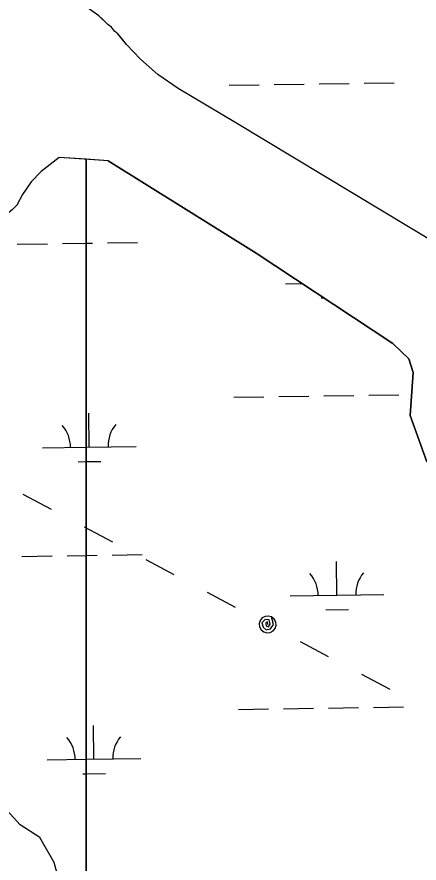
# Model space of a CAD drawing. Extents: x 3807117 to 3845308, y 337856 to 363736.
# Drawn here: x 3828728 to 3829157, y 354491 to 355393 of the extents above; entities that cross this region are included whole.
import ezdxf

# ---------------------------------------------------------------- set-up
doc = ezdxf.new("R2010")
doc.units = 0
for name, color, linetype in [('V-TOPO-SHOR', 7, 'Continuous'), ('V-UTIL-LINE', 7, 'Continuous'), ('V-WETL-SWMP', 7, 'Continuous')]:
    doc.layers.add(name, color=color, linetype=linetype)

msp = doc.modelspace()

# ---------------------------------------------------------------- linework, layer by layer
at = {"layer": 'V-TOPO-SHOR'}
for points in [[(3829209.46, 355130.34), (3828961.49, 355280), (3828899.91, 355316.51), (3828878.28, 355331.6), (3828859.74, 355347.8), (3828844.84, 355363.56), (3828839.5, 355370.19), (3828835.76, 355374.78), (3828832.06, 355377.81), (3828828.85, 355381.89), (3828825.14, 355384.92), (3828818.77, 355391.01), (3828815.59, 355394.05), (3828790.77, 355412.18), (3828748.14, 355437.18), (3828712.34, 355459.22), (3828701.76, 355467.81), (3828696.29, 355480.15)], [(3828825.3, 355239.41), (3828799.81, 355241.26), (3828773.11, 355243.08), (3828754.06, 355228.11), (3828743.41, 355216.96), (3828734.02, 355203.42), (3828728.21, 355192.38), (3828723.48, 355187.43), (3828718.72, 355183.68), (3828707.87, 355181.01), (3828693.36, 355179.47), (3828664.11, 355187.29), (3828594.2, 355224.49), (3828512.87, 355284.44), (3828473.81, 355318.1)], [(3828825.3, 355239.41), (3828983.01, 355141.16), (3829128.67, 355044.65), (3829145.67, 355028.4), (3829150.15, 355013.95), (3829147.03, 354968.14), (3829164.79, 354918.64)], [(3828531.76, 354213.76), (3828547, 354220.52), (3828554.54, 354227.1), (3828567.04, 354241.49), (3828583.36, 354256.6), (3828604.18, 354271.82), (3828625.81, 354279.36), (3828662.41, 354305.2), (3828697.9, 354323.31), (3828728.98, 354338.12), (3828741.6, 354347.38), (3828750.34, 354357.84), (3828761.54, 354372.84), (3828769.49, 354389.68), (3828774.81, 354409.68), (3828777.64, 354426.42), (3828777.67, 354453.35), (3828775.5, 354464.2), (3828767.83, 354491.59), (3828752.48, 354518.17), (3828731.65, 354531.81), (3828713.9, 354551.28)]]:
    msp.add_lwpolyline(points, dxfattribs=at)
at = {"layer": 'V-UTIL-LINE'}
for points in [[(3828734.5, 354884.06), (3828764.56, 354868.08)], [(3828799.92, 354849.27), (3828829.98, 354833.29)], [(3828865.35, 354814.48), (3828895.41, 354798.5)], [(3828930.77, 354779.69), (3828960.83, 354763.71)], [(3828995.31, 354745.37), (3828994.98, 354748.23), (3828993.24, 354746.68), (3828993.63, 354743.96), (3828996.35, 354742.88), (3828998.09, 354745.8), (3828996.83, 354750.32), (3828992.57, 354750.57), (3828989.22, 354747.04), (3828990.34, 354742.6), (3828993.74, 354739.7), (3828998.46, 354740.66), (3829001.33, 354745.36), (3828999.54, 354753.32), (3828996.18, 354754.33), (3828992.68, 354753.98), (3828989.59, 354752.32), (3828987.37, 354749.6), (3828986.35, 354746.23), (3828986.71, 354742.74), (3828988.37, 354739.65), (3828991.09, 354737.43), (3828994.45, 354736.41), (3828997.94, 354736.77), (3829001.04, 354738.43), (3829003.26, 354741.15), (3829004.27, 354744.51), (3829003.92, 354748), (3829002.26, 354751.1), (3828999.54, 354753.32)], [(3829029.79, 354727.04), (3829059.85, 354711.05)], [(3829095.22, 354692.25), (3829125.28, 354676.26)]]:
    msp.add_lwpolyline(points, dxfattribs=at)
at = {"layer": 'V-WETL-SWMP'}
for p, q in [((3828954.11, 355320.11), (3828986.1, 355320.59)), ((3829002.1, 355320.83), (3829034.1, 355321.31)), ((3829050.1, 355321.55), (3829082.09, 355322.03)), ((3829098.09, 355322.26), (3829130.09, 355322.74)), ((3828773.11, 355243.08), (3828754.06, 355228.11)), ((3828802.02, 355241.05), (3828773.11, 355243.08)), ((3828825.3, 355239.41), (3828802.02, 355241.05)), ((3828802.02, 355241.05), (3828802.02, 352241.34)), ((3828802.02, 352241.34), (3828802.02, 355241.05)), ((3828983.01, 355141.16), (3828825.3, 355239.41)), ((3828754.06, 355228.11), (3828743.41, 355216.96)), ((3828743.41, 355216.96), (3828734.02, 355203.42)), ((3828734.02, 355203.42), (3828728.21, 355192.38)), ((3828728.62, 355150.54), (3828760.62, 355151.02)), ((3828776.62, 355151.26), (3828802.02, 355151.64)), ((3828802.02, 355151.64), (3828808.61, 355151.74)), ((3828824.61, 355151.98), (3828856.61, 355152.46)), ((3829128.67, 355044.65), (3828983.01, 355141.16)), ((3829014.13, 355108.38), (3829032.08, 355108.65)), ((3829052.36, 355093.52), (3829054.86, 355093.56)), ((3829145.67, 355028.4), (3829128.67, 355044.65)), ((3829150.15, 355013.95), (3829145.67, 355028.4)), ((3829147.03, 354968.14), (3829150.15, 355013.95)), ((3828959.09, 354987.47), (3828991.09, 354987.95)), ((3829007.09, 354988.19), (3829039.08, 354988.67)), ((3829055.08, 354988.91), (3829087.08, 354989.39)), ((3829103.07, 354989.63), (3829135.07, 354990.11)), ((3828805.28, 354934.42), (3828804.74, 354970.41)), ((3829164.79, 354918.64), (3829147.03, 354968.14)), ((3828755.28, 354933.67), (3828802.02, 354934.37)), ((3828802.02, 354934.37), (3828855.27, 354935.17)), ((3828793.51, 354918.81), (3828802.02, 354918.94)), ((3828802.02, 354918.94), (3828817.51, 354919.17)), ((3828733.61, 354817.9), (3828765.6, 354818.38)), ((3828781.6, 354818.62), (3828802.02, 354818.93)), ((3828802.02, 354818.92), (3828813.6, 354819.1)), ((3828829.6, 354819.34), (3828861.59, 354819.82)), ((3829069.11, 354776.49), (3829068.57, 354812.49)), ((3829019.11, 354775.74), (3829119.1, 354777.24)), ((3829057.34, 354760.88), (3829081.34, 354761.24)), ((3828964.07, 354654.83), (3828996.07, 354655.31)), ((3829012.07, 354655.55), (3829044.07, 354656.03)), ((3829060.06, 354656.27), (3829092.06, 354656.75)), ((3829108.06, 354656.99), (3829140.06, 354657.47)), ((3828810.26, 354601.78), (3828809.72, 354637.78)), ((3828760.27, 354601.03), (3828802.02, 354601.66)), ((3828802.02, 354601.66), (3828860.25, 354602.53)), ((3828798.49, 354586.17), (3828802.02, 354586.23)), ((3828802.02, 354586.22), (3828822.49, 354586.53))]:
    msp.add_line(p, q, dxfattribs=at)
msp.add_lwpolyline([(3829209.46, 355130.35), (3828961.49, 355280), (3828899.91, 355316.51), (3828878.28, 355331.6), (3828859.74, 355347.8), (3828844.84, 355363.56), (3828835.76, 355374.78), (3828832.05, 355377.81), (3828828.85, 355381.89), (3828825.14, 355384.92), (3828815.59, 355394.05)], dxfattribs=at)
for centre, start, end in [((3828750.03, 354934.07), 0.08653, 41.63019), ((3828860.51, 354935.72), 140.08653, 181.63019), ((3829013.86, 354776.14), 0.08653, 41.63019), ((3829124.34, 354777.79), 140.08653, 181.63019), ((3828865.49, 354603.08), 140.08653, 181.63019), ((3828755.02, 354601.43), 0.08653, 41.63019)]:
    msp.add_arc(centre, 35.25, start, end, dxfattribs=at)

doc.saveas('drawing.dxf')
